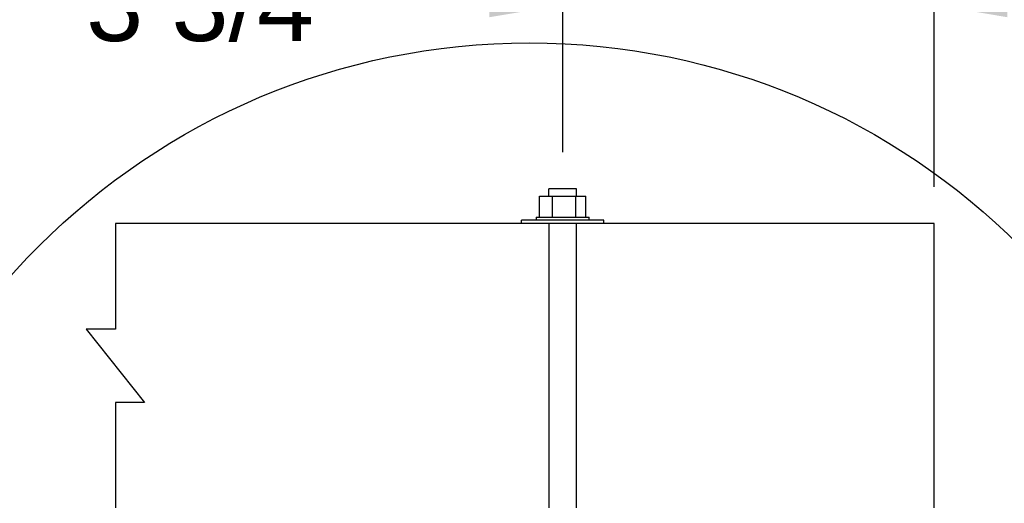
# Model space of a CAD drawing. Header units: inches. Extents: x 170 to 312, y 215 to 248.
# Tile 399 of 557: x 249.09 to 250.349, y 237.549 to 238.168. Entities that reach past the tile are written whole.
import ezdxf

# ---------------------------------------------------------------- set-up
doc = ezdxf.new("R2010")
doc.units = ezdxf.units.IN
doc.header["$LTSCALE"] = 0.25
doc.header["$MEASUREMENT"] = 0
doc.layers.add('ANNOTATIONS', color=1, linetype='Continuous')
doc.layers.add('DETAILS', color=4, linetype='Continuous')
doc.styles.add('ARIAL', font='arial.ttf', dxfattribs={"height": 0.09375})
doc.dimstyles.new('STANDARD$0', dxfattribs={"dimtxt": 0.09375, "dimasz": 0.09375, "dimexe": 0.03125, "dimexo": 0.046875, "dimgap": 0.09, "dimtad": 0, "dimtih": 1, "dimtoh": 1, "dimdec": 4, "dimzin": 0, "dimdsep": 46, "dimtxsty": 'ARIAL', "dimcen": 0.09, "dimadec": 0, "dimazin": 0, "dimtfac": 1, "dimtdec": 4, "dimtofl": 0, "dimtmove": 0, "dimatfit": 1, "dimfxl": 1, "dimtolj": 1, "dimtzin": 0, "dimarcsym": 0})

# ---------------------------------------------------------------- blocks, each defined once
blk = doc.blocks.new('*D239')
at = {"layer": 'ANNOTATIONS', "color": 0, "lineweight": -2, "transparency": 16777216}
for p, q in [((249.7846, 237.9986), (249.7846, 238.2184)), ((250.2597, 237.9542), (250.2597, 238.2184)), ((249.6908, 238.1872), (249.5971, 238.1872)), ((250.3534, 238.1872), (250.4472, 238.1872))]:
    blk.add_line(p, q, dxfattribs=at)
at = {"layer": 'ANNOTATIONS', "color": 0, "transparency": 16777216}
for points in [[(249.6908, 238.2028), (249.6908, 238.1715), (249.7846, 238.1872)], [(250.3534, 238.2028), (250.3534, 238.1715), (250.2597, 238.1872)]]:
    blk.add_solid(points, dxfattribs=at)
at = {"layer": 'defpoints', "color": 0, "transparency": 16777216}
for p in [(250.2597, 238.1872), (249.7846, 237.9518), (250.2597, 237.9073)]:
    blk.add_point(p, dxfattribs=at)
at = {"layer": 'ANNOTATIONS', "color": 0, "transparency": 16777216, "insert": (249.344, 238.1872), "char_height": 0.09375, "attachment_point": 5, "style": 'ARIAL'}
blk.add_mtext('\\A1;3 3/4"', dxfattribs=at)

msp = doc.modelspace()

# ---------------------------------------------------------------- linework, layer by layer
at = {"layer": 'DETAILS'}
for p, q in [((249.76699, 237.9425), (249.76699, 237.95176)), ((249.80215, 237.95176), (249.76699, 237.95176)), ((249.80215, 237.9425), (249.80215, 237.95176)), ((249.75477, 237.92829), (249.75477, 237.9425)), ((249.75477, 237.9425), (249.81437, 237.9425)), ((249.75484, 237.91578), (249.75484, 237.9425)), ((249.77148, 237.91578), (249.77148, 237.9425)), ((249.8012, 237.91578), (249.8012, 237.9425)), ((249.8143, 237.91578), (249.8143, 237.9425)), ((249.81437, 237.92829), (249.81437, 237.9425)), ((249.83707, 237.91156), (249.73207, 237.91156)), ((249.73207, 237.90734), (249.73207, 237.91156)), ((249.75082, 237.91578), (249.75082, 237.91156)), ((249.75082, 237.91578), (249.81832, 237.91578)), ((249.81832, 237.91156), (249.81832, 237.91578)), ((249.83707, 237.90734), (249.83707, 237.91156)), ((250.2597, 237.90734), (249.21248, 237.90734)), ((249.21248, 237.90734), (249.21248, 237.77238)), ((249.76699, 237.90734), (249.76699, 237.54355)), ((249.80215, 237.54355), (249.80215, 237.90734)), ((250.2597, 237.54355), (250.2597, 237.90734)), ((249.21248, 237.77238), (249.17502, 237.77238)), ((249.17502, 237.77238), (249.24995, 237.67852)), ((249.24995, 237.67852), (249.21248, 237.67852)), ((249.21248, 237.67852), (249.21248, 237.54355))]:
    msp.add_line(p, q, dxfattribs=at)
msp.add_circle((249.74203, 237.25204), 0.88662, dxfattribs=at)

# ---------------------------------------------------------------- dimensions: what is measured, and where the dimension line sits
at = {"layer": 'ANNOTATIONS'}
dim = msp.add_linear_dim(base=(250.2597, 238.18716), p1=(249.78457, 237.95176), p2=(250.2597, 237.90734), text='3 3/4"', dimstyle='STANDARD$0', dxfattribs=at)
dim.commit()
dim.dimension.update_dxf_attribs({"geometry": '*D239', "text_midpoint": (249.344, 238.18716), "dimtype": 160})

doc.saveas('drawing.dxf')
